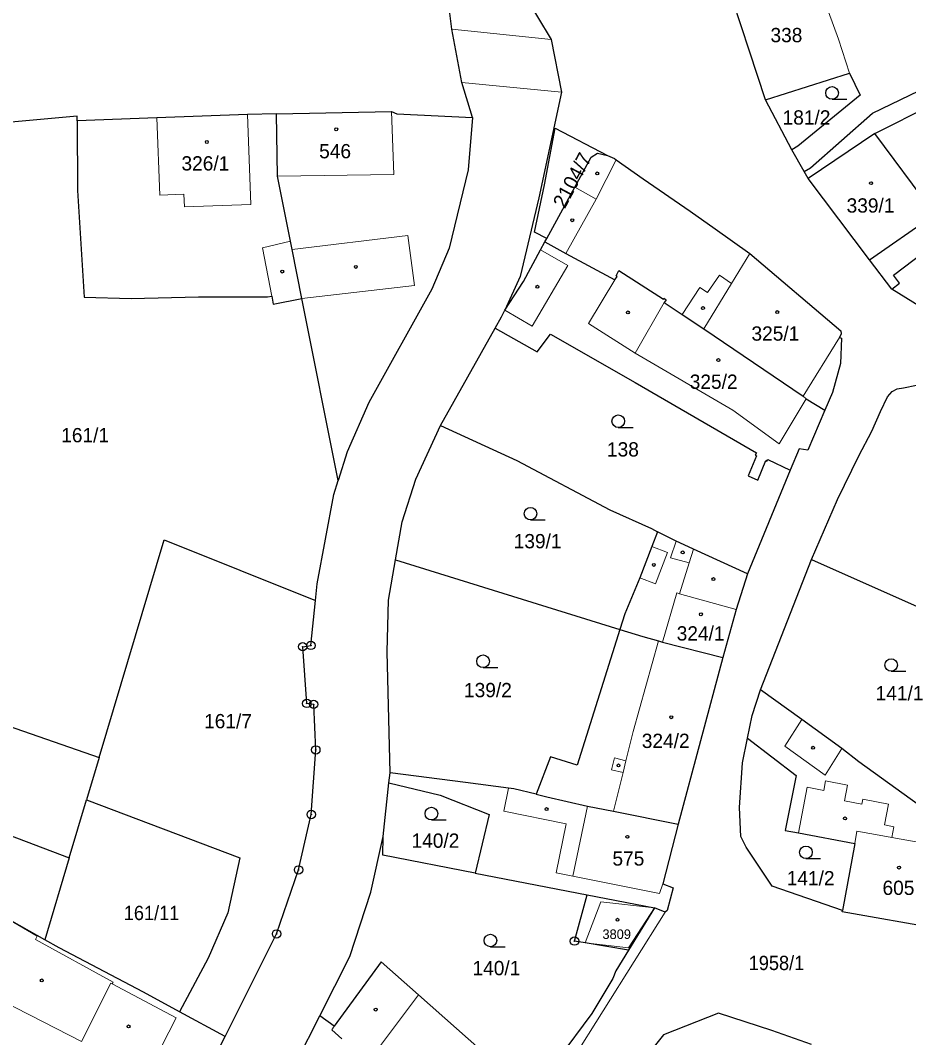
# Model space of a CAD drawing. Extents: x -679733 to -673243, y -1075091 to -1066557.
# Drawn here: x -676763.1 to -676657.5, y -1071303.8 to -1071182.8 of the extents above; entities that cross this region are included whole.
import ezdxf

# ---------------------------------------------------------------- set-up
doc = ezdxf.new("R2010")
doc.units = 0
doc.header["$LTSCALE"] = 0.68
for name, color, linetype, lineweight in [('1', 7, 'Continuous', 25), ('3', 7, 'Continuous', 25), ('4', 7, 'Continuous', 13), ('5', 7, 'Continuous', 25), ('8', 7, 'Continuous', 25)]:
    doc.layers.add(name, color=color, linetype=linetype, lineweight=lineweight)
doc.layers.add('2', color=7, linetype='Continuous')

msp = doc.modelspace()

# ---------------------------------------------------------------- linework, layer by layer
at = {"layer": '1'}
for p, q in [((-676661.56, -1071196.25), (-676640.04, -1071185.36)), ((-676661.56, -1071196.25), (-676669.46, -1071201.6)), ((-676654.43, -1071205.84), (-676661.56, -1071196.25)), ((-676662.19, -1071211.28), (-676654.43, -1071205.84)), ((-676700.78, -1071209.12), (-676700.57, -1071208.74)), ((-676671.61, -1071236.29), (-676676.7, -1071248.61)), ((-676718.53, -1071246.94), (-676691.86, -1071255.22)), ((-676753.77, -1071270.45), (-676755.28, -1071275.51)), ((-676757.33, -1071282.38), (-676760.24, -1071292.13))]:
    msp.add_line(p, q, dxfattribs=at)
for points in [[(-676714.26, -1071159.56), (-676706.99, -1071170.4), (-676704.8, -1071174.72), (-676703.28, -1071179.64), (-676700.03, -1071185.04), (-676698.82, -1071191.33), (-676701.52, -1071203.91), (-676703.72, -1071213.25), (-676705.55, -1071217.25)], [(-676709.37, -1071194.33), (-676710.67, -1071190.16), (-676711.86, -1071183.83), (-676712.45, -1071179.03), (-676715.29, -1071173.8), (-676725.22, -1071168.28)], [(-676669.96, -1071200.75), (-676669.2, -1071200.31), (-676661.84, -1071193.82), (-676649.68, -1071187.97), (-676647.3, -1071184.53), (-676650.76, -1071183.01), (-676653.23, -1071177.35), (-676660.03, -1071176.21), (-676661.37, -1071172.06)], [(-676644.91, -1071220.41), (-676645.65, -1071220.34), (-676648.37, -1071219.71), (-676652.43, -1071218.42), (-676656.22, -1071216.81), (-676659.52, -1071214.75), (-676662.19, -1071211.28), (-676669.46, -1071201.6), (-676669.96, -1071200.75), (-676671.44, -1071198.18), (-676674.54, -1071192.22), (-676679.33, -1071177.62)], [(-676674.54, -1071192.22), (-676664.58, -1071189.06), (-676663.3, -1071191.67), (-676670.69, -1071197.74), (-676671.44, -1071198.18)], [(-676756.38, -1071194.72), (-676756.38, -1071194.17), (-676765.57, -1071194.99), (-676768.46, -1071195.22), (-676777.57, -1071196.16)], [(-676732.7, -1071193.9), (-676736.13, -1071193.96), (-676746.92, -1071194.37), (-676756.38, -1071194.72)], [(-676732.7, -1071193.9), (-676719.03, -1071193.62), (-676718.39, -1071193.91), (-676709.37, -1071194.33)], [(-676729.68, -1071215.85), (-676730.84, -1071210.04), (-676731.04, -1071209.06), (-676732.59, -1071201.31), (-676732.7, -1071193.9)], [(-676709.37, -1071194.33), (-676709.92, -1071200.57), (-676712.17, -1071209.89), (-676714.22, -1071214.77), (-676721.73, -1071228.24), (-676724.28, -1071234.11), (-676725.35, -1071237.51)], [(-676756.38, -1071194.72), (-676756.37, -1071203.01), (-676755.55, -1071215.7), (-676749.97, -1071215.86), (-676741.97, -1071215.68), (-676733.78, -1071215.65), (-676733.25, -1071215.59), (-676733.07, -1071216.53), (-676729.68, -1071215.85)], [(-676700.57, -1071208.74), (-676702, -1071207.96), (-676700.83, -1071202.36), (-676699.56, -1071195.59), (-676693.35, -1071198.84)], [(-676700.57, -1071208.74), (-676697.22, -1071202.64), (-676695.26, -1071199.06), (-676694.54, -1071198.56), (-676693.35, -1071198.84)], [(-676693.35, -1071198.84), (-676692.52, -1071199.23), (-676692.32, -1071199.37), (-676689.08, -1071201.64), (-676683.51, -1071205.49), (-676680.54, -1071207.58), (-676676.43, -1071210.5), (-676665.6, -1071219.7), (-676665.54, -1071220.05), (-676665.77, -1071220.52), (-676665.5, -1071220.58), (-676665.63, -1071223.59), (-676666.6, -1071227.04), (-676667.5, -1071229.16)], [(-676659.52, -1071214.75), (-676658.61, -1071214.05), (-676659.35, -1071213.08), (-676653.11, -1071208.37), (-676649.47, -1071206.18), (-676644.41, -1071205.33), (-676644.34, -1071207.93), (-676644.94, -1071207.9), (-676644.91, -1071220.41)], [(-676780.28, -1071207.89), (-676784.47, -1071259.78), (-676753.77, -1071270.45)], [(-676705.55, -1071217.25), (-676703.33, -1071213.83), (-676701.3, -1071210.06), (-676700.78, -1071209.12)], [(-676700.78, -1071209.12), (-676698.28, -1071210.5), (-676692.45, -1071213.65), (-676692.2, -1071213.23), (-676692.31, -1071213.16), (-676691.98, -1071212.55), (-676686.69, -1071215.94), (-676686.63, -1071215.84), (-676686.36, -1071216.01), (-676686.59, -1071216.36), (-676684.45, -1071217.77), (-676681.87, -1071219.46), (-676670.09, -1071227.5), (-676669.73, -1071227.78), (-676667.5, -1071229.16)], [(-676728.05, -1071251.79), (-676727.84, -1071249.8), (-676725.87, -1071239.18), (-676725.35, -1071237.51), (-676729.68, -1071215.85)], [(-676706.71, -1071219.41), (-676705.96, -1071218.06), (-676705.55, -1071217.25)], [(-676718.53, -1071246.94), (-676717.75, -1071242.41), (-676716.11, -1071237.36), (-676713.2, -1071230.99), (-676706.71, -1071219.41)], [(-676706.71, -1071219.41), (-676701.68, -1071222.2), (-676700.13, -1071220.09), (-676690.04, -1071225.87), (-676675.61, -1071234.21), (-676675.77, -1071234.51), (-676675.63, -1071234.57), (-676676.62, -1071236.96), (-676675.47, -1071237.46), (-676674.52, -1071235.15), (-676674.4, -1071235.2), (-676674.29, -1071235.01), (-676671.61, -1071236.29)], [(-676669.07, -1071246.91), (-676666.01, -1071239.77), (-676663.47, -1071234.59), (-676661.89, -1071231.66), (-676660.89, -1071229.31), (-676660.05, -1071227.58), (-676659.49, -1071226.94), (-676658.89, -1071226.62), (-676658.14, -1071226.49), (-676656.61, -1071226.19), (-676654.4, -1071226.19), (-676651.4, -1071226.48), (-676646.63, -1071228.01), (-676634.79, -1071231.61), (-676628.22, -1071233.43), (-676623.19, -1071234.33)], [(-676667.5, -1071229.16), (-676669.53, -1071233.92), (-676670.53, -1071233.75), (-676671.61, -1071236.29)], [(-676713.2, -1071230.99), (-676704.1, -1071235.14), (-676693.06, -1071240.99), (-676688.12, -1071243.24), (-676687.39, -1071243.61)], [(-676687.39, -1071243.61), (-676688.07, -1071245.37), (-676689.5, -1071249.09), (-676691.28, -1071253.37), (-676691.86, -1071255.22)], [(-676676.7, -1071248.61), (-676683.1, -1071245.68), (-676684.74, -1071244.94), (-676685.17, -1071244.72), (-676687.39, -1071243.61)], [(-676753.77, -1071270.45), (-676746.06, -1071244.57), (-676728.05, -1071251.79)], [(-676719.19, -1071272.28), (-676719.54, -1071257.88), (-676719.37, -1071251.76), (-676718.53, -1071246.94)], [(-676676.68, -1071268.15), (-676676.13, -1071265.47), (-676675.13, -1071262.42), (-676669.07, -1071246.91)], [(-676669.07, -1071246.91), (-676655.09, -1071253.14), (-676651.15, -1071254.81)], [(-676676.7, -1071248.61), (-676678.04, -1071252.87), (-676679.61, -1071258.57), (-676684.93, -1071278.41)], [(-676738.79, -1071303.66), (-676732.68, -1071291.45), (-676730.07, -1071283.83), (-676728.56, -1071277.24), (-676728.02, -1071269.56), (-676728.27, -1071264.14), (-676729.09, -1071264.03), (-676729.58, -1071257.28), (-676728.6, -1071257.13), (-676728.05, -1071251.79)], [(-676691.86, -1071255.22), (-676696.96, -1071271.37), (-676700.1, -1071270.38), (-676701.82, -1071274.81)], [(-676691.86, -1071255.22), (-676689.14, -1071256.06), (-676687.27, -1071256.58), (-676686.78, -1071256.73), (-676679.61, -1071258.57)], [(-676819.36, -1071258.86), (-676757.33, -1071282.38), (-676755.28, -1071275.51)], [(-676654.03, -1071277.54), (-676656.36, -1071276.08), (-676663.44, -1071270.99), (-676665.46, -1071269.41), (-676670.24, -1071265.95), (-676675.13, -1071262.42)], [(-676665.4, -1071288.65), (-676673.74, -1071285.78), (-676676.84, -1071281.12), (-676677.48, -1071279.84), (-676677.65, -1071276.41), (-676677.28, -1071271.09), (-676676.68, -1071268.15)], [(-676676.68, -1071268.15), (-676670.9, -1071272.59), (-676672.2, -1071279.14), (-676670.63, -1071279.44), (-676663.95, -1071280.71), (-676665.4, -1071288.65)], [(-676727.54, -1071301.18), (-676723.99, -1071294.13), (-676721.47, -1071286.48), (-676720.01, -1071279.87), (-676719.32, -1071273.46), (-676719.19, -1071272.28)], [(-676701.82, -1071274.81), (-676704.46, -1071274.17), (-676705.1, -1071274.09), (-676710.23, -1071273.44), (-676719.19, -1071272.28)], [(-676760.24, -1071292.13), (-676765.08, -1071289.42), (-676775.27, -1071283.75), (-676788.79, -1071276.18), (-676792.59, -1071274.31)], [(-676719.32, -1071273.46), (-676713.22, -1071274.93), (-676707.42, -1071277.25), (-676709.07, -1071284.2), (-676695.74, -1071286.79), (-676687.74, -1071288.35)], [(-676755.28, -1071275.51), (-676737.06, -1071282.38), (-676738.48, -1071288.94), (-676740.83, -1071294.34), (-676744.24, -1071300.7)], [(-676701.82, -1071274.81), (-676700.57, -1071275.13), (-676695.71, -1071276.26), (-676692.61, -1071276.86), (-676684.93, -1071278.41)], [(-676684.93, -1071278.41), (-676686.77, -1071285.5), (-676685.53, -1071285.98), (-676686.26, -1071288.65), (-676686.5, -1071288.84), (-676687.74, -1071288.35), (-676690.84, -1071293.39)], [(-676709.07, -1071284.2), (-676720.06, -1071282.06), (-676720.01, -1071279.87)], [(-676690.84, -1071293.39), (-676695.98, -1071292.52), (-676697.26, -1071292.3), (-676695.74, -1071286.79)], [(-676652.19, -1071290.84), (-676653.74, -1071290.88), (-676665.43, -1071288.8), (-676665.4, -1071288.65)], [(-676744.24, -1071300.7), (-676748.5, -1071298.39), (-676758.53, -1071293.09), (-676760.24, -1071292.13)], [(-676690.84, -1071293.39), (-676692.33, -1071295.83), (-676692.72, -1071296.73), (-676695.19, -1071300.9), (-676699.2, -1071306.32), (-676702.25, -1071310.72)], [(-676702.25, -1071310.72), (-676715.81, -1071298.68), (-676720.23, -1071294.75), (-676725.82, -1071302.43), (-676727.54, -1071301.18)], [(-676773.58, -1071363.79), (-676768.88, -1071363.68), (-676767.97, -1071361.37), (-676766.23, -1071356.99), (-676764.79, -1071353.35), (-676763.86, -1071353.72), (-676738.79, -1071303.66), (-676744.24, -1071300.7)], [(-676669.09, -1071304.58), (-676673.81, -1071302.93), (-676680.13, -1071300.86), (-676686.68, -1071303.45), (-676716.83, -1071341.33)], [(-676743.62, -1071333.13), (-676730.26, -1071306.58), (-676727.54, -1071301.18)]]:
    msp.add_lwpolyline(points, dxfattribs=at)
at = {"layer": '3'}
for p, q in [((-676666.633, -1071192.16), (-676664.883, -1071192.16)), ((-676692.053, -1071231.21), (-676690.303, -1071231.21)), ((-676702.493, -1071242.21), (-676700.743, -1071242.21)), ((-676708.133, -1071259.76), (-676706.383, -1071259.76)), ((-676659.613, -1071260.21), (-676657.863, -1071260.21)), ((-676714.273, -1071277.88), (-676712.523, -1071277.88)), ((-676669.743, -1071282.49), (-676667.993, -1071282.49)), ((-676707.253, -1071292.98), (-676705.503, -1071292.98))]:
    msp.add_line(p, q, dxfattribs=at)
for centre in [(-676666.6329, -1071191.4098), (-676692.0529, -1071230.4598), (-676702.4929, -1071241.4598), (-676708.1329, -1071259.0098), (-676659.6129, -1071259.4598), (-676714.2729, -1071277.1298), (-676669.7429, -1071281.7398), (-676707.2529, -1071292.2298)]:
    msp.add_circle(centre, 0.75, dxfattribs=at)
at = {"layer": '4'}
for p, q in [((-676669.59, -1071174.88), (-676665.88, -1071185.03)), ((-676711.86, -1071183.83), (-676700.03, -1071185.04)), ((-676665.88, -1071185.03), (-676664.58, -1071189.06)), ((-676710.67, -1071190.16), (-676698.82, -1071191.33)), ((-676746.58, -1071203.56), (-676746.92, -1071194.37)), ((-676736.13, -1071193.96), (-676735.73, -1071204.68)), ((-676719.03, -1071193.62), (-676718.74, -1071201.13)), ((-676694.68, -1071204.04), (-676692.32, -1071199.37)), ((-676732.59, -1071201.31), (-676718.74, -1071201.13)), ((-676697.22, -1071202.64), (-676694.68, -1071204.04)), ((-676743.69, -1071203.45), (-676746.58, -1071203.56)), ((-676743.64, -1071204.98), (-676743.69, -1071203.45)), ((-676694.68, -1071204.04), (-676698.28, -1071210.5)), ((-676735.73, -1071204.68), (-676743.64, -1071204.98)), ((-676730.84, -1071210.04), (-676717.08, -1071208.37)), ((-676717.08, -1071208.37), (-676716.27, -1071214.31)), ((-676731.04, -1071209.06), (-676734.35, -1071209.85)), ((-676733.25, -1071215.59), (-676734.35, -1071209.85)), ((-676698.04, -1071211.95), (-676701.3, -1071210.06)), ((-676678.6, -1071214.07), (-676676.43, -1071210.5)), ((-676702.29, -1071219.15), (-676698.04, -1071211.95)), ((-676695.6, -1071218.84), (-676692.45, -1071213.65)), ((-676681.44, -1071215.17), (-676680.04, -1071213.1)), ((-676680.04, -1071213.1), (-676678.6, -1071214.07)), ((-676716.27, -1071214.31), (-676729.68, -1071215.85)), ((-676684.45, -1071217.77), (-676682.34, -1071214.56)), ((-676682.34, -1071214.56), (-676681.44, -1071215.17)), ((-676678.6, -1071214.07), (-676681.87, -1071219.46)), ((-676705.55, -1071217.25), (-676702.29, -1071219.15)), ((-676690.04, -1071222.36), (-676686.59, -1071216.36)), ((-676690.04, -1071222.36), (-676695.6, -1071218.84)), ((-676665.77, -1071220.52), (-676670.09, -1071227.5)), ((-676678.44, -1071229.14), (-676690.04, -1071222.36)), ((-676669.73, -1071227.78), (-676672.92, -1071233.14)), ((-676672.92, -1071233.14), (-676678.44, -1071229.14)), ((-676685.17, -1071244.72), (-676685.83, -1071246.71)), ((-676688.07, -1071245.37), (-676686.21, -1071246.09)), ((-676686.21, -1071246.09), (-676687.64, -1071249.81)), ((-676683.61, -1071247.29), (-676683.1, -1071245.68)), ((-676685.83, -1071246.71), (-676683.61, -1071247.29)), ((-676684.79, -1071250.99), (-676683.61, -1071247.29)), ((-676687.64, -1071249.81), (-676689.5, -1071249.09)), ((-676686.78, -1071256.73), (-676685.08, -1071250.88)), ((-676685.08, -1071250.88), (-676684.79, -1071250.99)), ((-676684.79, -1071250.99), (-676678.04, -1071252.87)), ((-676687.27, -1071256.58), (-676690.3, -1071267.36)), ((-676670.24, -1071265.95), (-676672.25, -1071269.11)), ((-676691.15, -1071270.85), (-676690.3, -1071267.36)), ((-676672.25, -1071269.11), (-676667.47, -1071272.57)), ((-676667.47, -1071272.57), (-676665.46, -1071269.41)), ((-676692.85, -1071271.93), (-676692.51, -1071270.52)), ((-676692.51, -1071270.52), (-676691.15, -1071270.85)), ((-676691.49, -1071272.26), (-676692.85, -1071271.93)), ((-676691.49, -1071272.26), (-676691.15, -1071270.85)), ((-676692.61, -1071276.86), (-676691.49, -1071272.26)), ((-676705.1, -1071274.09), (-676705.66, -1071276.83)), ((-676670.63, -1071279.44), (-676669.6, -1071273.99)), ((-676669.6, -1071273.99), (-676667.63, -1071274.37)), ((-676667.63, -1071274.37), (-676667.41, -1071273.24)), ((-676667.41, -1071273.24), (-676664.81, -1071273.75)), ((-676664.81, -1071273.75), (-676665.17, -1071275.62)), ((-676663.11, -1071276.02), (-676662.99, -1071275.43)), ((-676662.99, -1071275.43), (-676659.94, -1071276.02)), ((-676697.45, -1071284.59), (-676695.71, -1071276.26)), ((-676665.17, -1071275.62), (-676663.11, -1071276.02)), ((-676659.94, -1071276.02), (-676660.42, -1071278.48)), ((-676705.66, -1071276.83), (-676698.26, -1071278.34)), ((-676699.43, -1071284.19), (-676698.26, -1071278.34)), ((-676663.68, -1071279.22), (-676663.95, -1071280.71)), ((-676660.6, -1071279.79), (-676663.68, -1071279.22)), ((-676660.42, -1071278.48), (-676659.29, -1071278.7)), ((-676659.29, -1071278.7), (-676659.54, -1071279.98)), ((-676660.6, -1071279.79), (-676659.54, -1071279.98)), ((-676659.54, -1071279.98), (-676652, -1071281.32)), ((-676697.45, -1071284.59), (-676699.43, -1071284.19)), ((-676687.15, -1071286.65), (-676697.45, -1071284.59)), ((-676686.77, -1071285.5), (-676687.15, -1071286.65)), ((-676695.98, -1071292.52), (-676694.14, -1071287.62)), ((-676694.14, -1071287.62), (-676687.74, -1071288.35)), ((-676700.61, -1071311.38), (-676686.5, -1071288.84)), ((-676687.74, -1071288.35), (-676690.84, -1071293.12)), ((-676765.08, -1071289.42), (-676761.13, -1071291.71)), ((-676761.13, -1071291.71), (-676761.35, -1071292.1)), ((-676761.35, -1071292.1), (-676752.1, -1071297.18)), ((-676695.98, -1071292.52), (-676690.84, -1071293.12)), ((-676752.4, -1071297.31), (-676755.89, -1071304.23)), ((-676752.22, -1071297.4), (-676752.4, -1071297.31)), ((-676752.1, -1071297.18), (-676752.22, -1071297.4)), ((-676761.98, -1071301.12), (-676768.27, -1071297.89)), ((-676744.63, -1071301.44), (-676752.22, -1071297.4)), ((-676721.79, -1071306.63), (-676715.81, -1071298.68)), ((-676761.98, -1071301.12), (-676755.89, -1071304.23)), ((-676748.12, -1071308.24), (-676744.63, -1071301.44)), ((-676725.82, -1071302.43), (-676726.13, -1071302.86)), ((-676726.13, -1071302.86), (-676724.91, -1071303.91))]:
    msp.add_line(p, q, dxfattribs=at)
at = {"layer": '5'}
for centre in [(-676725.5868, -1071195.7392), (-676740.9768, -1071197.2492), (-676694.5568, -1071200.9892), (-676662.0068, -1071202.1492), (-676697.5268, -1071206.5592), (-676732.0068, -1071212.6592), (-676723.2568, -1071212.1092), (-676701.6668, -1071214.4692), (-676690.9068, -1071217.5192), (-676681.9868, -1071217.0092), (-676673.1568, -1071217.4792), (-676680.1568, -1071223.1892), (-676684.3968, -1071246.0692), (-676687.8268, -1071247.5492), (-676680.7468, -1071249.2392), (-676682.2268, -1071253.4292), (-676685.7568, -1071265.6692), (-676668.8968, -1071269.2992), (-676692.0268, -1071271.3992), (-676700.5768, -1071276.5992), (-676665.0968, -1071277.7092), (-676690.9768, -1071279.8992), (-676658.6768, -1071283.5592), (-676692.1468, -1071289.7592), (-676760.5968, -1071296.9792), (-676720.8968, -1071300.4492), (-676750.2768, -1071302.4492)]:
    msp.add_circle(centre, 0.175, dxfattribs=at)
at = {"layer": '8'}
for centre, radius in [((-676729.58, -1071257.2799), 0.5), ((-676729.58, -1071257.2799), 0.0303), ((-676728.6, -1071257.1299), 0.5), ((-676728.6, -1071257.1299), 0.0303), ((-676729.09, -1071264.0299), 0.5), ((-676729.09, -1071264.0299), 0.0303), ((-676728.27, -1071264.1399), 0.5), ((-676728.27, -1071264.1399), 0.0303), ((-676728.02, -1071269.5599), 0.5), ((-676728.02, -1071269.5599), 0.0303), ((-676728.56, -1071277.2399), 0.5), ((-676728.56, -1071277.2399), 0.0303), ((-676730.07, -1071283.8299), 0.5), ((-676730.07, -1071283.8299), 0.0303), ((-676732.68, -1071291.4499), 0.5), ((-676732.68, -1071291.4499), 0.0303), ((-676697.26, -1071292.2999), 0.5), ((-676697.26, -1071292.2999), 0.0303)]:
    msp.add_circle(centre, radius, dxfattribs=at)

# ---------------------------------------------------------------- texts
at = {"layer": '2'}
for s, height, p in [('338', 1.7, (-676673.96, -1071185.38)), ('181/2', 1.7, (-676672.52, -1071195.18)), ('546', 1.7, (-676727.62, -1071199.19)), ('326/1', 1.7, (-676743.99, -1071200.64)), ('339/1', 1.7, (-676664.91, -1071205.65)), ('325/1', 1.7, (-676676.22, -1071220.88)), ('325/2', 1.7, (-676683.56, -1071226.61)), ('161/1', 1.7, (-676758.29, -1071232.97)), ('138', 1.7, (-676693.4, -1071234.66)), ('139/1', 1.7, (-676704.49, -1071245.58)), ('324/1', 1.7, (-676685.11, -1071256.55)), ('139/2', 1.7, (-676710.4, -1071263.29)), ('141/1', 1.7, (-676661.46, -1071263.66)), ('161/7', 1.7, (-676741.3, -1071266.989)), ('324/2', 1.7, (-676689.26, -1071269.33)), ('140/2', 1.7, (-676716.64, -1071281.2)), ('575', 1.7, (-676692.75, -1071283.32)), ('141/2', 1.7, (-676672.03, -1071285.67)), ('605', 1.7, (-676660.64, -1071286.81)), ('3809', 1.14, (-676693.94, -1071292.05)), ('140/1', 1.7, (-676709.39, -1071296.36))]:
    msp.add_text(s, height=height, dxfattribs=at).set_placement(p)
msp.add_text('2104/7', height=1.7, rotation=62, dxfattribs=at).set_placement((-676698.419, -1071205.269))
at = {"layer": '2', "width": 0.95}
for s, p in [('161/11', (-676750.85, -1071289.8)), ('1958/1', (-676676.55, -1071295.749))]:
    msp.add_text(s, height=1.7, dxfattribs=at).set_placement(p)

doc.saveas('drawing.dxf')
